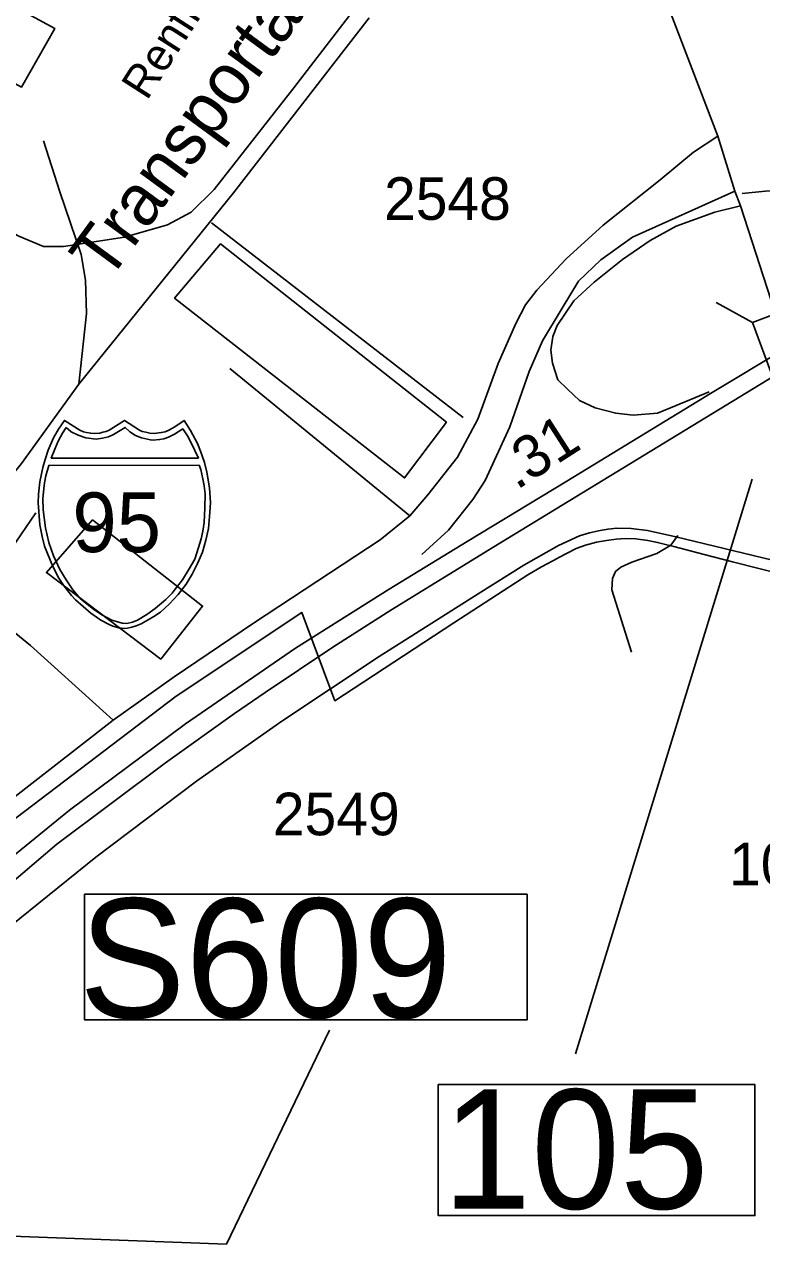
# Model space of a CAD drawing. Extents: x 2082433 to 2279600, y 546599 to 755198.
# Drawn here: x 2192091 to 2194252, y 631734 to 635357 of the extents above; entities that cross this region are included whole.
import ezdxf

# ---------------------------------------------------------------- set-up
doc = ezdxf.new("R2010")
doc.units = 0
for name, color, linetype in [('Exist Boundary Political City Limit New', 7, 'Continuous'), ('Exist Cultural Warehouse Building Footprint', 7, 'Continuous'), ('Exist Railroad Mainline', 7, 'Continuous'), ('Exist Railroad Mainline Label', 7, 'Continuous'), ('Exist Railroad Spur', 7, 'Continuous'), ('Exist Road Non-System Type 51', 7, 'Continuous'), ('Exist Road Non-System Type 51 Label', 7, 'Continuous'), ('Exist Road Primary Interstate Divided Center Attributed', 7, 'Continuous'), ('Exist Road Primary Interstate Mileage Hundredths English Label', 7, 'Continuous'), ('Exist Road Primary Interstate Ramp 1 Lane Attributed', 7, 'Continuous'), ('Exist Road Primary Interstate Service Attributed', 7, 'Continuous'), ('Exist Road Primary Interstate Shield CELL', 7, 'Continuous'), ('Exist Road Primary Interstate Shield Number Label', 7, 'Continuous'), ('Exist Road Primary Interstate Structure Ovrhead Sign CELL', 7, 'Continuous'), ('Exist Road Primary Interstate Structure Ovrhead Sign Number Label', 7, 'Continuous'), ('Exist Road Secondary Structure Standard Bridge CELL', 7, 'Continuous'), ('Exist Road Secondary Structure Standard Bridge Number Label', 7, 'Continuous'), ('Exist Road Secondary Type 51 Attributed', 7, 'Continuous'), ('Exist Road Secondary Type 51 Number Label', 7, 'Continuous'), ('Map Preparation Boundary City Limit Buffer Line', 7, 'Continuous')]:
    doc.layers.add(name, color=color, linetype=linetype)

msp = doc.modelspace()

# ---------------------------------------------------------------- linework, layer by layer
at = {"layer": 'Exist Boundary Political City Limit New'}
for points in [[(2194317.8, 633742.7), (2194248, 633760.1), (2194166.8, 633780.7), (2194084.2, 633802), (2193995.5, 633825.2), (2193970.5, 633831.8), (2193947.5, 633837.3), (2193919, 633843.1), (2193883.5, 633848.1), (2193853.8, 633849.1), (2193826, 633847.2), (2193798, 633843.6), (2193768, 633837.8), (2193736.2, 633829.6), (2193708.8, 633819.6), (2193684.5, 633807.4), (2193656, 633792.4), (2193654.5, 633791.6), (2193607, 633766.2), (2193566.5, 633742.1), (2193530.2, 633718.9), (2193349.8, 633601.8), (2193086, 633428.4)], [(2193086, 633428.4), (2193001.2, 633372.7), (2192903.5, 633632.1), (2192535.5, 633386.8), (2192021.5, 632995.4), (2191507.5, 632563.1), (2189694, 630929.1), (2189433.5, 630687.9), (2189319.5, 630584), (2188762.5, 630076.6), (2188681.2, 630000), (2188208.8, 629555.4)]]:
    msp.add_lwpolyline(points, dxfattribs=at)
at = {"layer": 'Exist Cultural Warehouse Building Footprint'}
for points in [[(2191820, 635541.5), (2191721.9, 635369.7), (2192081.5, 635173.4), (2192179.6, 635345.1)], [(2193327.8, 634190.5), (2192665.8, 634714), (2192530.9, 634554.5), (2193205.2, 634026.9)], [(2192289.8, 633904.2), (2192154.9, 633748.8), (2192490, 633495.3), (2192612.6, 633650.7)]]:
    msp.add_lwpolyline(points, close=True, dxfattribs=at)
at = {"layer": 'Exist Railroad Mainline'}
for points in [[(2193101.6, 635376.9), (2192703.4, 634863.6), (2192250, 634301.9)], [(2192250, 634301.9), (2192081.6, 634069.3), (2191807.3, 633729.7), (2191499.7, 633348), (2191327.1, 633148.9), (2191021.8, 632853.5), (2190457.6, 632465.2), (2189447.6, 631803.7)]]:
    msp.add_lwpolyline(points, dxfattribs=at)
at = {"layer": 'Exist Railroad Spur'}
msp.add_lwpolyline([(2192250, 634301.9), (2192271.9, 634509.6), (2192269.7, 634607), (2192256.4, 634682.2), (2192194.5, 634865.8), (2192145.8, 635016.3)], dxfattribs=at)
at = {"layer": 'Exist Road Non-System Type 51'}
for p, q in [((2193376.7, 634204.2), (2192639, 634775)), ((2193221.1, 633915.2), (2192692.7, 634347.7))]:
    msp.add_line(p, q, dxfattribs=at)
for points in [[(2191408.7, 635135.3), (2191928.2, 634814.5), (2192073.6, 634736.2), (2192146.3, 634705.4), (2192205, 634705.4), (2192384, 634733.4), (2192509.8, 634769.7), (2192579.7, 634806.1), (2192646.9, 634873.2), (2192880.4, 635171), (2193158.6, 635533.1), (2193228.5, 635600.2), (2193309.6, 635678.5), (2193698.3, 636193.1)], [(2194195.1, 634861.1), (2194264.3, 634867.9), (2194373.3, 634874.8), (2194738.8, 634914.1), (2194865.5, 634925.2), (2194935.4, 634940.6), (2194998.3, 634957.3), (2195038.9, 634972.7), (2195091.3, 634993)], [(2192350.6, 633315.6), (2192108.2, 633535.4), (2191946.8, 633666.1), (2192123.6, 633924.1)], [(2194006.5, 633858), (2193986.6, 633829.3), (2193945.7, 633804.9), (2193871.6, 633779.5), (2193839.5, 633765.1), (2193824, 633751.8), (2193815.2, 633731.9), (2193812.9, 633698.7), (2193870.5, 633515.1)]]:
    msp.add_lwpolyline(points, dxfattribs=at)
at = {"layer": 'Exist Road Primary Interstate Divided Center Attributed'}
for points in [[(2194326, 634408.7), (2194102.4, 634274.6)], [(2188216.4, 629333.1), (2188828.9, 629904.6), (2190294.7, 631252.2), (2191228.7, 632107.8), (2191528.2, 632383.9), (2191851.7, 632668.6), (2192185.5, 632952.2), (2192504.1, 633190.4), (2192706.9, 633335.5), (2192796.7, 633397.4), (2192995, 633530.3), (2193164.6, 633638.4), (2193467.2, 633824.5), (2194349, 634362.2)], [(2194102.4, 634274.6), (2193680.9, 634017.7), (2193389.3, 633840.3), (2193160.4, 633700.2)], [(2193160.4, 633700.2), (2192885.1, 633527.6), (2192562.5, 633305.5), (2192222.2, 633051.5), (2191850.7, 632749.9), (2191474.1, 632422.7), (2191230.9, 632200.3), (2191034.1, 632019.6), (2190674.4, 631683.5), (2190153.1, 631217.6), (2189660, 630747.4), (2189229.4, 630358.7), (2188751.9, 629919.1), (2188192.6, 629404.4), (2186667.9, 628005.5), (2186429, 627776.2), (2186135.1, 627457.4), (2185898.1, 627195.2), (2185403.9, 626589.1), (2185075.8, 626162.1), (2184621.3, 625559.3), (2184396.5, 625266.8)]]:
    msp.add_lwpolyline(points, dxfattribs=at)
at = {"layer": 'Exist Road Primary Interstate Ramp 1 Lane Attributed'}
for points in [[(2194174.4, 634868.5), (2193873.7, 634732.7), (2193780.5, 634666.3), (2193715.1, 634603.9), (2193667.2, 634525.3), (2193609.9, 634428.8), (2193570.8, 634339.3), (2193514.1, 634176.4), (2193442.1, 634019.1), (2193405.8, 633963.2), (2193334.5, 633873.7), (2193256.3, 633801.8)], [(2193655.2, 634314.5), (2193639.3, 634363.1), (2193634.3, 634401.7), (2193640.3, 634441.4), (2193653.2, 634474.1), (2193701.7, 634546.4), (2193761.6, 634601.5), (2193844.1, 634667.2), (2193925.2, 634723.1), (2194002.1, 634765.1), (2194115.4, 634807), (2194190.3, 634824.9)], [(2194098.4, 634279.5), (2194002.1, 634239.4), (2193947.5, 634216.4), (2193876.1, 634210.5), (2193824.6, 634216.4), (2193764.2, 634232.3), (2193718.6, 634254.1), (2193682.9, 634286.8), (2193655.2, 634314.5)]]:
    msp.add_lwpolyline(points, dxfattribs=at)
at = {"layer": 'Exist Road Primary Interstate Service Attributed'}
for points in [[(2192036.9, 633071.9), (2192350.6, 633315.6), (2192529.9, 633443.5), (2192761.8, 633601), (2193133.9, 633844.8), (2193221.1, 633915.2), (2193273.6, 633977.6), (2193360.3, 634087.6), (2193419.8, 634199.6), (2193480.3, 634362.1), (2193531.3, 634480), (2193560, 634534.5), (2193593.7, 634578.1), (2193679.1, 634670), (2193788.2, 634767.9), (2193955.3, 634901.4), (2194053.1, 634982.5), (2194123.9, 635030)], [(2194567.4, 633741.9), (2194504.4, 633731.6), (2194398.1, 633757.6), (2194001.3, 633853.9), (2193917.7, 633872.6), (2193869.9, 633878.5), (2193827.7, 633879), (2193802, 633876.7), (2193778.7, 633872.4), (2193747.6, 633865.6), (2193718.1, 633856.4), (2193656.7, 633828.3), (2193555.2, 633771), (2193421.2, 633686.9), (2193130.3, 633502.8), (2192845.6, 633313.5), (2192595.3, 633137.3), (2192299.5, 632914.3), (2192021.2, 632689.3), (2191758, 632466.4), (2191387, 632128.6), (2191189.4, 631949.8), (2190923.1, 631704.3)]]:
    msp.add_lwpolyline(points, dxfattribs=at)
at = {"layer": 'Exist Road Primary Interstate Shield CELL'}
for points in [[(2192383.5, 633585.2), (2192393, 633586.1), (2192405.7, 633588.6), (2192418.1, 633592.7), (2192432.2, 633598.9), (2192453.1, 633610.5), (2192469.8, 633620.3), (2192489.2, 633633.3), (2192515.3, 633657), (2192541.3, 633684.4), (2192564.3, 633715.4), (2192582.6, 633744.4), (2192598.6, 633777.6), (2192612.1, 633808.5), (2192622.8, 633843.8), (2192629.8, 633878.1), (2192633.4, 633913.8), (2192635.8, 633953.3), (2192633.1, 633997.9), (2192625.3, 634043.5), (2192618.1, 634071.8), (2192607, 634105.7), (2192598, 634127.4), (2192577.2, 634165.8), (2192558.4, 634195.5), (2192531.2, 634176.3), (2192513.5, 634166.8), (2192502.6, 634162), (2192491.5, 634159.8), (2192471, 634157.3), (2192458.1, 634157.9), (2192446.1, 634160.6), (2192436, 634162.8), (2192427.8, 634166.8), (2192383.5, 634195.5), (2192339.2, 634166.8), (2192330, 634162.6), (2192320.5, 634160.6), (2192311.3, 634158.1), (2192296.2, 634157.3), (2192284.6, 634157.7), (2192272.7, 634159.8), (2192263.4, 634161.8), (2192252.8, 634166.8), (2192207.7, 634195.5), (2192190, 634169.7), (2192175.5, 634144.3), (2192160.2, 634108.4), (2192150.6, 634080.6), (2192143.8, 634057.7), (2192135.5, 634015.7), (2192131.2, 633979.2), (2192130.4, 633953.3), (2192135.2, 633888.8), (2192142.2, 633854.5), (2192149.4, 633826.7), (2192173.3, 633766.7), (2192191.2, 633733), (2192206.6, 633708.9), (2192228.2, 633681.7), (2192239.9, 633668.7), (2192284.7, 633629.6), (2192314.6, 633609.1), (2192338.5, 633596.2), (2192349.8, 633591.9), (2192367.4, 633587)], [(2192213.1, 634174.7), (2192202.1, 634157.8), (2192189.4, 634134.9), (2192179.3, 634111.3), (2192168.9, 634085.1), (2192600.5, 634085), (2192590.5, 634107.4), (2192579.7, 634129.9), (2192568.4, 634150.5), (2192554.7, 634170.4), (2192530.5, 634155.1), (2192512.9, 634146.8), (2192498.7, 634141.9), (2192486.7, 634139.2), (2192468.1, 634137.7), (2192459.8, 634138.2), (2192433.9, 634144.1), (2192416.3, 634151.3), (2192399.6, 634162.4), (2192386.1, 634175.1), (2192351.9, 634154.5), (2192336.8, 634147.8), (2192319.3, 634143.3), (2192300.2, 634140.9), (2192270.8, 634144.1), (2192247.7, 634152.1), (2192227.8, 634162.4)], [(2192603, 634063.7), (2192607.7, 634051.5), (2192614, 634024.4), (2192617.4, 634003.6), (2192620.8, 633979.6), (2192619.6, 633938.5), (2192617.6, 633895.9), (2192613.7, 633870.7), (2192608.5, 633847.7), (2192601.3, 633822.3), (2192589.8, 633788.4), (2192573.9, 633759.8), (2192554, 633728), (2192532.5, 633700.1), (2192523.2, 633688.5), (2192505.5, 633669.9), (2192473.3, 633644), (2192449.7, 633626.4), (2192421.6, 633609.8), (2192407.2, 633603.4), (2192390.6, 633599.9), (2192376.9, 633600.9), (2192360.2, 633605.3), (2192346.8, 633609), (2192317.4, 633624.9), (2192293.5, 633640.8), (2192253.7, 633673.4), (2192232.3, 633698.6), (2192212.2, 633727.9), (2192194.4, 633758.1), (2192175.3, 633797.7), (2192161.8, 633837.6), (2192152.1, 633880.7), (2192145.5, 633933.3), (2192144.7, 633965.4), (2192146.7, 633996.2), (2192149.6, 634012.4), (2192153.5, 634032.5), (2192161.4, 634063.4)]]:
    msp.add_lwpolyline(points, close=True, dxfattribs=at)
at = {"layer": 'Exist Road Primary Interstate Structure Ovrhead Sign CELL'}
msp.add_lwpolyline([(2192266.7, 632805.2), (2193564.5, 632805.2), (2193564.5, 632436.5), (2192266.7, 632436.5)], close=True, dxfattribs=at)
at = {"layer": 'Exist Road Primary Interstate Structure Ovrhead Sign Number Label'}
msp.add_lwpolyline([(2191449, 631824.8), (2192682.5, 631778.3), (2192985, 632406.6)], dxfattribs=at)
at = {"layer": 'Exist Road Secondary Structure Standard Bridge CELL'}
msp.add_line((2194119.1, 634541.6), (2194226, 634483.2), dxfattribs=at)
msp.add_lwpolyline([(2194334.5, 634523.6), (2194433.2, 634256.2), (2194324.7, 634215.8), (2194226, 634483.2)], close=True, dxfattribs=at)
at = {"layer": 'Exist Road Secondary Structure Standard Bridge Number Label'}
msp.add_line((2194224.5, 634023.5), (2193706.5, 632336.8), dxfattribs=at)
msp.add_lwpolyline([(2193303.9, 632246.7), (2194232.8, 632246.7), (2194232.8, 631862.5), (2193303.9, 631862.5)], close=True, dxfattribs=at)
at = {"layer": 'Exist Road Secondary Type 51 Attributed'}
for points in [[(2193149.2, 637581.9), (2193310.8, 637142.7), (2193513, 636632.4), (2193700.2, 636138.9), (2194123.9, 635030)], [(2194123.9, 635030), (2194174.4, 634868.5), (2194190.3, 634824.9), (2194326, 634408.7)]]:
    msp.add_lwpolyline(points, dxfattribs=at)
at = {"layer": 'Map Preparation Boundary City Limit Buffer Line'}
for points in [[(2194317.8, 633742.7), (2194248, 633760.1), (2194166.8, 633780.7), (2194084.2, 633802), (2193995.5, 633825.2), (2193970.5, 633831.8), (2193947.5, 633837.3), (2193919, 633843.1), (2193883.5, 633848.1), (2193853.8, 633849.1), (2193826, 633847.2), (2193798, 633843.6), (2193768, 633837.8), (2193736.2, 633829.6), (2193708.8, 633819.6), (2193684.5, 633807.4), (2193656, 633792.4), (2193654.5, 633791.6), (2193607, 633766.2), (2193566.5, 633742.1), (2193530.2, 633718.9), (2193349.8, 633601.8), (2193086, 633428.4)], [(2193086, 633428.4), (2193001.2, 633372.7), (2192903.5, 633632.1), (2192535.5, 633386.8), (2192021.5, 632995.4), (2191507.5, 632563.1), (2189694, 630929.1), (2189433.5, 630687.9), (2189319.5, 630584), (2188762.5, 630076.6), (2188681.2, 630000), (2188208.8, 629555.4)]]:
    msp.add_lwpolyline(points, dxfattribs=at)

# ---------------------------------------------------------------- texts
at = {"layer": 'Exist Railroad Mainline Label'}
msp.add_text('Transportation', height=150, rotation=53.7261, dxfattribs=at).set_placement((2192335.5, 634598.6))
at = {"layer": 'Exist Road Non-System Type 51 Label'}
msp.add_text('Renfrow', height=95, rotation=57.3529, dxfattribs=at).set_placement((2192449.6, 635131.7))
at = {"layer": 'Exist Road Primary Interstate Mileage Hundredths English Label'}
msp.add_text('.31', height=125, rotation=32.6933, dxfattribs=at).set_placement((2193533.8, 633989.6))
at = {"layer": 'Exist Road Primary Interstate Shield Number Label'}
msp.add_text('95', height=175, dxfattribs=at).set_placement((2192230.7, 633809))
at = {"layer": 'Exist Road Primary Interstate Structure Ovrhead Sign CELL'}
msp.add_text('S609', height=350, dxfattribs=at).set_placement((2192250.6, 632442.6))
at = {"layer": 'Exist Road Secondary Structure Standard Bridge Number Label'}
msp.add_text('105', height=350, dxfattribs=at).set_placement((2193316.4, 631882.3))
at = {"layer": 'Exist Road Secondary Type 51 Number Label'}
for s, p in [('2548', (2193145.1, 634784)), ('2549', (2192819, 632978.2)), ('1007', (2194157.3, 632831.7))]:
    msp.add_text(s, height=125, dxfattribs=at).set_placement(p)

doc.saveas('drawing.dxf')
